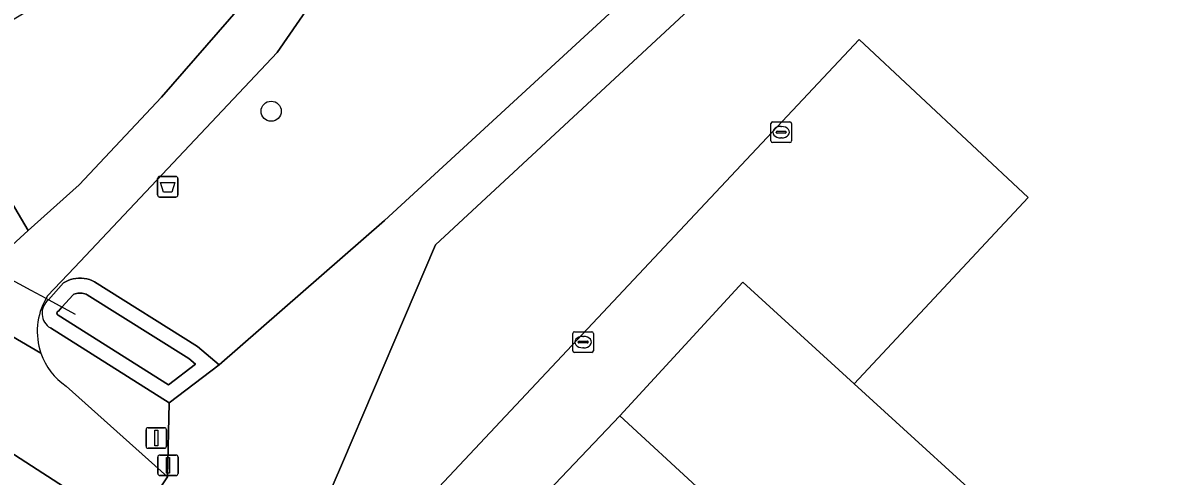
# Model space of a CAD drawing. Extents: x 160203 to 161530, y 379528 to 381797.
# Drawn here: x 160837.8 to 160893.2, y 381477.1 to 381499.2 of the extents above; entities that cross this region are included whole.
import ezdxf

# ---------------------------------------------------------------- set-up
doc = ezdxf.new("R2010")
doc.units = 0
for name, color, linetype in [('IMGEO_Afvalbak', 7, 'Continuous'), ('IMGEO_Boom', 7, 'Continuous'), ('IMGEO_Duiker', 7, 'Continuous'), ('IMGEO_Erf', 7, 'Continuous'), ('IMGEO_Fietspad_gesloten', 7, 'Continuous'), ('IMGEO_Gemengd_bos', 7, 'Continuous'), ('IMGEO_Groenvoorziening', 7, 'Continuous'), ('IMGEO_Kolk', 7, 'Continuous'), ('IMGEO_Oever', 7, 'Continuous'), ('IMGEO_Pand', 7, 'Continuous'), ('IMGEO_Parkeervlak_open', 7, 'Continuous'), ('IMGEO_Rijbaan_lokaal_gesloten', 7, 'Continuous'), ('IMGEO_Verkeersbordpaal', 7, 'Continuous'), ('IMGEO_Waterloop', 7, 'Continuous')]:
    doc.layers.add(name, color=color, linetype=linetype)

msp = doc.modelspace()

# ---------------------------------------------------------------- linework, layer by layer
at = {"layer": 'IMGEO_Afvalbak'}
for p, q in [((160844.377, 381490.816), (160844.377, 381491.616)), ((160844.377, 381491.616), (160844.377, 381490.816)), ((160844.477, 381491.716), (160845.267, 381491.716)), ((160845.267, 381491.716), (160844.477, 381491.716)), ((160845.367, 381491.616), (160845.367, 381490.816)), ((160845.367, 381490.816), (160845.367, 381491.616)), ((160845.267, 381490.716), (160844.477, 381490.716)), ((160844.477, 381490.716), (160845.267, 381490.716))]:
    msp.add_line(p, q, dxfattribs=at)
msp.add_lwpolyline([(160844.52, 381491.43), (160845.224, 381491.43), (160845.075, 381490.96), (160844.669, 381490.96), (160844.52, 381491.43)], dxfattribs=at)
for centre, start, end in [((160844.477, 381491.616), 90, 180), ((160844.477, 381491.616), 90, 180), ((160845.267, 381491.616), 0, 90), ((160845.267, 381491.616), 360, 90), ((160844.477, 381490.816), 180, 270), ((160844.477, 381490.816), 180, 270), ((160845.267, 381490.816), 270, 0), ((160845.267, 381490.816), 270, 0)]:
    msp.add_arc(centre, 0.1, start, end, dxfattribs=at)
at = {"layer": 'IMGEO_Boom'}
msp.add_circle((160849.901, 381494.887), 0.489, dxfattribs=at)
at = {"layer": 'IMGEO_Duiker'}
msp.add_lwpolyline([(160840.396, 381485.007), (160839.072, 381485.721), (160838.956, 381485.784), (160838.229, 381486.176), (160836.129, 381487.309), (160835.95, 381487.405), (160835.112, 381487.857), (160833.402, 381488.78)], dxfattribs=at)
at = {"layer": 'IMGEO_Erf'}
for points in [[(160870.4, 381500), (160857.893, 381488.392), (160853.366, 381477.791), (160852.468, 381475.687)], [(160856.568, 381475.028), (160878.497, 381498.378), (160886.709, 381490.688), (160878.246, 381481.639), (160886.18, 381474.404)], [(160870.791, 381476.451), (160866.855, 381480.076), (160859.578, 381472.429), (160858.276, 381471.06), (160858.52, 381468.754)]]:
    msp.add_lwpolyline(points, dxfattribs=at)
at = {"layer": 'IMGEO_Fietspad_gesloten'}
for points in [[(160838.956, 381485.784), (160838.992, 381485.845), (160839.029, 381485.905), (160840.342, 381487.297), (160850.199, 381497.744), (160851.755, 381500), (160853.86, 381503.794), (160855.497, 381507.811), (160856.106, 381509.632), (160856.922, 381512.07), (160859.401, 381522.615), (160860.577, 381530.067), (160861.293, 381535.685), (160862.049, 381544.982), (160862.517, 381554.298), (160862.263, 381563.204), (160861.308, 381572.063), (160860.812, 381575.092), (160858.941, 381586.504), (160857.918, 381592.746)], [(160859.985, 381553.675), (160859.495, 381544.011), (160858.577, 381534.379), (160857.625, 381526.738), (160856.167, 381518.965), (160855.268, 381515.207), (160854.184, 381511.498), (160853.375, 381509.23), (160852.689, 381507.309), (160852.229, 381505.947), (160851.614, 381504.545), (160850.877, 381503.202), (160850.023, 381501.932), (160849.059, 381500.742), (160848.596, 381500.189), (160848.431, 381500), (160844.567, 381495.576), (160840.563, 381491.311), (160838.084, 381489.081), (160836.129, 381487.309), (160836.051, 381487.238)], [(160833.128, 381486.382), (160838.705, 381483.124)]]:
    msp.add_lwpolyline(points, dxfattribs=at)
msp.add_arc((160841.741, 381484.179), 3.214, 150.052, 199.167, dxfattribs=at)
at = {"layer": 'IMGEO_Gemengd_bos'}
msp.add_lwpolyline([(160838.455, 381500), (160835.197, 381498.06), (160833.223, 381497.318), (160838.084, 381489.081), (160840.563, 381491.311), (160844.567, 381495.576), (160848.431, 381500), (160848.596, 381500.189), (160843.698, 381504.899)], dxfattribs=at)
at = {"layer": 'IMGEO_Groenvoorziening'}
for points in [[(160866.739, 381500), (160876.094, 381508.603), (160876.176, 381509.463), (160875.643, 381510.142), (160864.111, 381509.29), (160855.497, 381507.811), (160853.86, 381503.794), (160851.755, 381500), (160850.199, 381497.744), (160840.342, 381487.297), (160839.029, 381485.905), (160838.992, 381485.845), (160838.956, 381485.784)], [(160839.072, 381485.721), (160839.806, 381486.541), (160839.908, 381486.601), (160840.027, 381486.658), (160840.152, 381486.704), (160840.279, 381486.739), (160840.41, 381486.762), (160840.542, 381486.774), (160840.674, 381486.773), (160840.806, 381486.761), (160840.937, 381486.738), (160841.065, 381486.702), (160841.189, 381486.656), (160841.308, 381486.598), (160846.324, 381483.452), (160847.377, 381482.556), (160855.41, 381489.581), (160866.739, 381500)], [(160836.129, 381487.309), (160838.084, 381489.081), (160833.223, 381497.318)], [(160839.934, 381481.521), (160844.854, 381477.11), (160844.95, 381480.702), (160839.167, 381484.351)], [(160829.705, 381476.805), (160839.451, 381471.923), (160840.172, 381473.208), (160840.789, 381473.642), (160841.536, 381473.917), (160842.275, 381473.903), (160842.607, 381473.793), (160843.119, 381474.501), (160834.705, 381479.932)]]:
    msp.add_lwpolyline(points, dxfattribs=at)
for centre, radius, start, end in [((160841.741, 381484.179), 3.214, 150.052, 199.167), ((160839.6, 381485.069), 0.839, 129.0196, 238.9138), ((160841.733, 381484.173), 3.205, 199.1064, 235.8475)]:
    msp.add_arc(centre, radius, start, end, dxfattribs=at)
at = {"layer": 'IMGEO_Kolk'}
for p, q in [((160874.197, 381493.442), (160874.197, 381494.294)), ((160874.272, 381494.368), (160875.124, 381494.368)), ((160874.685, 381494.148), (160874.71, 381494.148)), ((160875.198, 381494.294), (160875.198, 381493.442)), ((160874.456, 381493.862), (160874.456, 381493.874)), ((160874.894, 381493.825), (160874.496, 381493.825)), ((160874.499, 381493.911), (160874.897, 381493.911)), ((160874.708, 381493.588), (160874.683, 381493.588)), ((160874.94, 381493.874), (160874.94, 381493.862)), ((160875.124, 381493.368), (160874.272, 381493.368)), ((160864.569, 381483.236), (160864.569, 381484.088)), ((160864.644, 381484.162), (160865.496, 381484.162)), ((160865.57, 381484.088), (160865.57, 381483.236)), ((160864.828, 381483.656), (160864.828, 381483.668)), ((160865.266, 381483.619), (160864.868, 381483.619)), ((160864.871, 381483.705), (160865.269, 381483.705)), ((160865.057, 381483.942), (160865.082, 381483.942)), ((160865.312, 381483.668), (160865.312, 381483.656)), ((160865.496, 381483.162), (160864.644, 381483.162)), ((160865.08, 381483.382), (160865.055, 381483.382))]:
    msp.add_line(p, q, dxfattribs=at)
for points in [[(160874.197, 381493.442), (160874.197, 381494.294)], [(160874.272, 381494.368), (160875.124, 381494.368)], [(160875.198, 381494.294), (160875.198, 381493.442)], [(160875.124, 381493.368), (160874.272, 381493.368)], [(160864.569, 381483.236), (160864.569, 381484.088)], [(160864.644, 381484.162), (160865.496, 381484.162)], [(160865.57, 381484.088), (160865.57, 381483.236)], [(160865.496, 381483.162), (160864.644, 381483.162)]]:
    msp.add_lwpolyline(points, dxfattribs=at)
for centre, radius, start, end in [((160874.274, 381494.292), 0.0765, 91.552, 178.448), ((160874.274, 381494.292), 0.0765, 91.552, 178.448), ((160875.122, 381494.292), 0.0765, 1.552, 88.448), ((160875.122, 381494.292), 0.0765, 1.552, 88.448), ((160874.496, 381493.871), 0.0403, 85.8775, 175.7526), ((160874.493, 381493.861), 0.0366, 178.938, 274.7102), ((160874.897, 381493.868), 0.043, 264.8664, 352.4533), ((160874.901, 381493.873), 0.0386, 1.7309, 96.639), ((160874.274, 381493.444), 0.0765, 181.552, 268.448), ((160874.274, 381493.444), 0.0765, 181.552, 268.448), ((160875.122, 381493.444), 0.0765, 271.552, 358.448), ((160875.122, 381493.444), 0.0765, 271.552, 358.448), ((160864.646, 381484.086), 0.0765, 91.552, 178.448), ((160864.646, 381484.086), 0.0765, 91.552, 178.448), ((160865.494, 381484.086), 0.0765, 1.552, 88.448), ((160865.494, 381484.086), 0.0765, 1.552, 88.448), ((160864.868, 381483.665), 0.0403, 85.8775, 175.7526), ((160864.865, 381483.655), 0.0366, 178.938, 274.7102), ((160865.269, 381483.662), 0.043, 264.8664, 352.4533), ((160865.273, 381483.667), 0.0386, 1.7309, 96.639), ((160864.646, 381483.238), 0.0765, 181.552, 268.448), ((160864.646, 381483.238), 0.0765, 181.552, 268.448), ((160865.494, 381483.238), 0.0765, 271.552, 358.448), ((160865.494, 381483.238), 0.0765, 271.552, 358.448)]:
    msp.add_arc(centre, radius, start, end, dxfattribs=at)
for centre, major_axis, ratio, start_param, end_param in [((160874.684, 381493.868), (-0.387, 0.002), 0.722429, 4.712389, 7.853982), ((160874.709, 381493.868), (-0.39, 0.002), 0.717154, 1.570796, 4.712389), ((160865.056, 381483.662), (-0.387, 0.002), 0.722429, 4.712389, 7.853982), ((160865.081, 381483.662), (-0.39, 0.002), 0.717154, 1.570796, 4.712389)]:
    msp.add_ellipse(centre, major_axis=major_axis, ratio=ratio, start_param=start_param, end_param=end_param, dxfattribs=at)
at = {"layer": 'IMGEO_Oever'}
for points in [[(160846.324, 381483.452), (160841.308, 381486.598), (160841.189, 381486.656), (160841.065, 381486.702), (160840.937, 381486.738), (160840.806, 381486.761), (160840.674, 381486.773), (160840.542, 381486.774), (160840.41, 381486.762), (160840.279, 381486.739), (160840.152, 381486.704), (160840.027, 381486.658), (160839.908, 381486.601), (160839.806, 381486.541), (160839.072, 381485.721)], [(160839.167, 381484.351), (160844.95, 381480.702), (160847.377, 381482.556), (160846.324, 381483.452)]]:
    msp.add_lwpolyline(points, dxfattribs=at)
msp.add_lwpolyline([(160840.955, 381485.962), (160845.894, 381482.865), (160846.221, 381482.586), (160844.91, 381481.585), (160839.545, 381484.971), (160839.537, 381484.976), (160839.529, 381484.981), (160839.522, 381484.988), (160839.515, 381484.995), (160839.509, 381485.002), (160839.504, 381485.01), (160839.499, 381485.019), (160839.495, 381485.028), (160839.492, 381485.037), (160839.49, 381485.046), (160839.488, 381485.056), (160839.487, 381485.066), (160839.487, 381485.075), (160839.488, 381485.085), (160839.49, 381485.094), (160839.493, 381485.104), (160839.496, 381485.113), (160839.5, 381485.122), (160839.505, 381485.13), (160839.51, 381485.138), (160839.517, 381485.145), (160839.523, 381485.152), (160839.531, 381485.159), (160839.539, 381485.164), (160839.547, 381485.169), (160839.556, 381485.173), (160839.729, 381485.367), (160840.268, 381485.968), (160840.31, 381485.989), (160840.374, 381486.012), (160840.439, 381486.03), (160840.506, 381486.042), (160840.572, 381486.048), (160840.638, 381486.047), (160840.71, 381486.041), (160840.776, 381486.029), (160840.84, 381486.011), (160840.903, 381485.988)], close=True, dxfattribs=at)
msp.add_arc((160839.6, 381485.069), 0.839, 129.0196, 238.9138, dxfattribs=at)
at = {"layer": 'IMGEO_Pand'}
msp.add_lwpolyline([(160893.224, 381467.982), (160890.019, 381470.905), (160891.688, 381472.657), (160887.903, 381476.28), (160886.18, 381474.404), (160878.246, 381481.639), (160872.838, 381486.57), (160866.855, 381480.076), (160870.791, 381476.451), (160872.838, 381474.565), (160887.148, 381461.385), (160890.536, 381465.063)], close=True, dxfattribs=at)
at = {"layer": 'IMGEO_Parkeervlak_open'}
msp.add_lwpolyline([(160858.52, 381468.754), (160858.276, 381471.06), (160859.578, 381472.429), (160866.855, 381480.076), (160872.838, 381486.57), (160878.246, 381481.639), (160886.709, 381490.688), (160878.497, 381498.378), (160856.568, 381475.028), (160854.749, 381473.091), (160852.239, 381472.497), (160852.454, 381472.373)], dxfattribs=at)
at = {"layer": 'IMGEO_Rijbaan_lokaal_gesloten'}
for points in [[(160838.705, 381483.124), (160833.128, 381486.382)], [(160834.705, 381479.932), (160843.119, 381474.501), (160844.854, 381477.11), (160839.934, 381481.521)]]:
    msp.add_lwpolyline(points, dxfattribs=at)
msp.add_arc((160841.733, 381484.173), 3.205, 199.1064, 235.8475, dxfattribs=at)
at = {"layer": 'IMGEO_Verkeersbordpaal'}
for p, q in [((160843.819, 381478.6), (160843.819, 381479.4)), ((160843.819, 381479.4), (160843.819, 381478.6)), ((160843.919, 381479.5), (160844.709, 381479.5)), ((160844.709, 381479.5), (160843.919, 381479.5)), ((160844.809, 381479.4), (160844.809, 381478.6)), ((160844.809, 381478.6), (160844.809, 381479.4)), ((160844.709, 381478.5), (160843.919, 381478.5)), ((160843.919, 381478.5), (160844.709, 381478.5)), ((160844.387, 381477.272), (160844.387, 381478.072)), ((160844.387, 381478.072), (160844.387, 381477.272)), ((160844.487, 381478.172), (160845.277, 381478.172)), ((160845.277, 381478.172), (160844.487, 381478.172)), ((160845.377, 381478.072), (160845.377, 381477.272)), ((160845.377, 381477.272), (160845.377, 381478.072)), ((160845.277, 381477.172), (160844.487, 381477.172)), ((160844.487, 381477.172), (160845.277, 381477.172))]:
    msp.add_line(p, q, dxfattribs=at)
for points in [[(160844.239, 381479.375), (160844.389, 381479.375), (160844.389, 381478.625), (160844.239, 381478.625), (160844.239, 381479.375)], [(160844.807, 381478.047), (160844.957, 381478.047), (160844.957, 381477.297), (160844.807, 381477.297), (160844.807, 381478.047)]]:
    msp.add_lwpolyline(points, dxfattribs=at)
for centre, start, end in [((160843.919, 381479.4), 90, 180), ((160843.919, 381479.4), 90, 180), ((160844.709, 381479.4), 0, 90), ((160844.709, 381479.4), 360, 90), ((160843.919, 381478.6), 180, 270), ((160843.919, 381478.6), 180, 270), ((160844.709, 381478.6), 270, 0), ((160844.709, 381478.6), 270, 0), ((160844.487, 381478.072), 90, 180), ((160844.487, 381478.072), 90, 180), ((160845.277, 381478.072), 0, 90), ((160845.277, 381478.072), 360, 90), ((160844.487, 381477.272), 180, 270), ((160844.487, 381477.272), 180, 270), ((160845.277, 381477.272), 270, 0), ((160845.277, 381477.272), 270, 0)]:
    msp.add_arc(centre, 0.1, start, end, dxfattribs=at)
at = {"layer": 'IMGEO_Waterloop'}
for points in [[(160866.739, 381500), (160855.41, 381489.581), (160847.377, 381482.556), (160844.95, 381480.702), (160844.854, 381477.11), (160843.119, 381474.501), (160842.607, 381473.793), (160842.275, 381473.903), (160841.536, 381473.917), (160840.789, 381473.642), (160840.172, 381473.208), (160839.451, 381471.923), (160838.262, 381466.308), (160836.448, 381454.142)], [(160852.468, 381475.687), (160853.366, 381477.791), (160857.893, 381488.392), (160870.4, 381500)]]:
    msp.add_lwpolyline(points, dxfattribs=at)
msp.add_lwpolyline([(160840.955, 381485.962), (160840.903, 381485.988), (160840.84, 381486.011), (160840.776, 381486.029), (160840.71, 381486.041), (160840.638, 381486.047), (160840.572, 381486.048), (160840.506, 381486.042), (160840.439, 381486.03), (160840.374, 381486.012), (160840.31, 381485.989), (160840.268, 381485.968), (160839.729, 381485.367), (160839.556, 381485.173), (160839.547, 381485.169), (160839.539, 381485.164), (160839.531, 381485.159), (160839.523, 381485.152), (160839.517, 381485.145), (160839.51, 381485.138), (160839.505, 381485.13), (160839.5, 381485.122), (160839.496, 381485.113), (160839.493, 381485.104), (160839.49, 381485.094), (160839.488, 381485.085), (160839.487, 381485.075), (160839.487, 381485.066), (160839.488, 381485.056), (160839.49, 381485.046), (160839.492, 381485.037), (160839.495, 381485.028), (160839.499, 381485.019), (160839.504, 381485.01), (160839.509, 381485.002), (160839.515, 381484.995), (160839.522, 381484.988), (160839.529, 381484.981), (160839.537, 381484.976), (160839.545, 381484.971), (160844.91, 381481.585), (160846.221, 381482.586), (160845.894, 381482.865)], close=True, dxfattribs=at)

doc.saveas('drawing.dxf')
